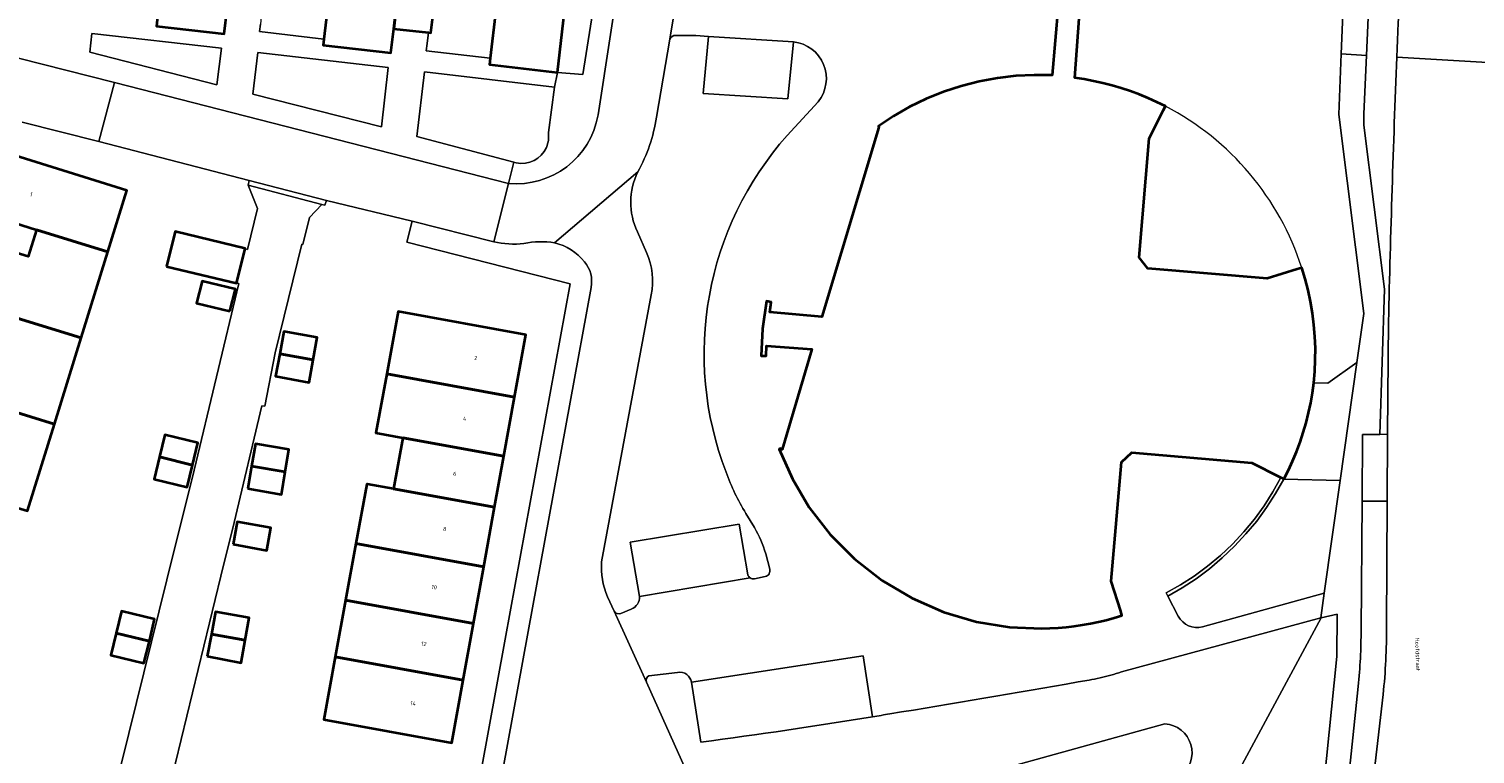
# Model space of a CAD drawing. Header units: metres. Extents: x 197700 to 204338, y 317132 to 325229.
# Tile 1030 of 1056: x 198993 to 199121, y 322095 to 322159. Entities that reach past the tile are written whole.
import ezdxf
from ezdxf.enums import TextEntityAlignment as Align

# ---------------------------------------------------------------- set-up
doc = ezdxf.new("R2010")
doc.units = ezdxf.units.M
for name, color, linetype, lineweight in [('B-WE-GR-BEPLANTING_CULTUUR_HEESTERS-GV', 90, 'Continuous', 18), ('B-WE-GR-BEPLANTING_CULTUUR_ROOS-GV', 90, 'Continuous', 18), ('B-WE-GR-GROENVOORZIENING-GV', 80, 'Continuous', 18), ('B-WE-IE-TERREINAFSCHEIDING_KUNSTMATIG_MUUR-G', 90, 'IE-TERREINAFSCHEIDING-KUNSTMATIG-DICHT', 18), ('B-WE-IE-TERREINAFSCHEIDING_KUNSTMATIG_MUUR-GV', 90, 'Continuous', 18), ('B-WE-OG-BEBOUWING-GV', 7, 'Continuous', 35), ('B-WE-OG-BEBOUWING-T18', 10, 'Continuous', 18), ('B-WE-OG-TERREIN_CULTUURSCHEIDING-GV', 7, 'Continuous', 18), ('B-WE-OG-TERREIN_ERF-GV', 7, 'Continuous', 18), ('B-WE-OG-TOPOGRAFIE-T18', 10, 'Continuous', 18), ('B-WE-VH-VERHARDING_ASFALT-GV', 252, 'Continuous', 18), ('B-WE-VH-VERHARDING_BEDRIJFSVLOERPLAAT-GV', 252, 'Continuous', 18), ('B-WE-VH-VERHARDING_BETONSTRAATSTEEN-GV', 252, 'Continuous', 18), ('B-WE-VH-VERHARDING_SIERBESTRATING-GV', 252, 'Continuous', 18), ('B-WE-VH-VERHARDING_STRAATBAKSTEEN-GV', 252, 'Continuous', 18), ('B-WE-VH-VERHARDING_TEGEL-GV', 252, 'Continuous', 18)]:
    doc.layers.add(name, color=color, linetype=linetype, lineweight=lineweight)
doc.styles.add('NLCS-ISO-M200-T18', font='NLCS-ISO.ttf', dxfattribs={"height": 0.36})
doc.linetypes.add('IE-TERREINAFSCHEIDING-KUNSTMATIG-DICHT', pattern='A,8,-1,[82,NLCS.SHX,S=0.75,R=90,X=0,Y=0],-1', length=10)

msp = doc.modelspace()

# ---------------------------------------------------------------- linework, layer by layer
at = {"layer": 'B-WE-GR-BEPLANTING_CULTUUR_HEESTERS-GV'}
for points in [[(199044.421, 322170.074), (199041.429, 322170.35), (199040.966, 322165.324), (199039.843, 322155.532), (199042.078, 322155.331)], [(198998.412, 322157.325), (199009.679, 322154.441), (199010.086, 322157.666), (198998.597, 322158.964)], [(199012.866, 322153.589), (199024.249, 322150.712), (199024.846, 322155.953), (199013.308, 322157.287)]]:
    msp.add_lwpolyline(points, close=True, dxfattribs=at)
for points in [[(199039.039, 322150.203), (199039.583, 322154.226), (199028.082, 322155.586), (199027.401, 322149.85), (199035.978, 322147.581)], [(199035.978, 322147.581), (199036.193, 322147.524)]]:
    msp.add_lwpolyline(points, dxfattribs=at)
for points in [[(199038.862, 322148.891, 0.1415173), (199039.039, 322150.203)], [(199036.193, 322147.524, 0.3544926), (199038.862, 322148.891)]]:
    msp.add_lwpolyline(points, format="xyb", dxfattribs=at)
at = {"layer": 'B-WE-GR-BEPLANTING_CULTUUR_ROOS-GV'}
for points in [[(199049.808, 322158.471), (199048.611, 322151.556)], [(199060.763, 322158.239), (199060.248, 322153.186), (199052.744, 322153.656), (199053.227, 322158.716), (199052.103, 322158.798), (199050.326, 322158.803)], [(199060.189, 322149.936), (199062.939, 322152.931)], [(199046.922, 322141.42), (199047.74, 322139.575)], [(199048.158, 322135.824), (199043.754, 322112.182)], [(199057.289, 322115.208), (199056.53, 322116.468)], [(199047.103, 322109.117), (199046.298, 322113.919), (199055.934, 322115.507), (199056.696, 322111.033)], [(199058.651, 322111.531), (199058.287, 322112.894)], [(199057.284, 322110.682), (199058.251, 322110.884)], [(199044.277, 322109.084), (199044.867, 322107.812)], [(199045.47, 322107.602), (199046.384, 322107.998)]]:
    msp.add_lwpolyline(points, dxfattribs=at)
for points in [[(199050.326, 322158.803, 0.3353525), (199049.808, 322158.471)], [(199062.939, 322152.931, 0.5903204), (199060.763, 322158.239)], [(199048.611, 322151.556, -0.089043), (199046.962, 322146.715)], [(199054.788, 322120.11, -0.2810102), (199060.189, 322149.936)], [(199046.962, 322146.715, 0.2292671), (199046.922, 322141.42)], [(199047.74, 322139.575, -0.1523538), (199048.158, 322135.824)], [(199056.53, 322116.468, -0.0516283), (199054.788, 322120.11)], [(199058.287, 322112.894, 0.0637714), (199057.289, 322115.208)], [(199043.754, 322112.182, 0.1206671), (199044.277, 322109.084)], [(199056.696, 322111.033, 0.1810615), (199056.924, 322110.747)], [(199056.924, 322110.747, 0.1806838), (199057.284, 322110.682)], [(199058.251, 322110.884, 0.4215274), (199058.651, 322111.531)], [(199046.384, 322107.998, 0.3413744), (199047.103, 322109.117)], [(199044.867, 322107.812, 0.3909189), (199045.47, 322107.602)]]:
    msp.add_lwpolyline(points, format="xyb", dxfattribs=at)
at = {"layer": 'B-WE-GR-GROENVOORZIENING-GV'}
for points in [[(199104.177, 322119.492), (199109.167, 322119.37), (199110.644, 322129.842), (199108.072, 322128.005), (199106.826, 322128.02), (199106.709, 322127.133), (199106.558, 322126.249), (199106.373, 322125.369), (199106.155, 322124.496), (199105.904, 322123.631), (199105.621, 322122.776), (199105.306, 322121.933), (199104.959, 322121.103), (199104.583, 322120.289)], [(199113.35, 322123.475), (199112.69, 322123.47), (199111.142, 322123.458), (199111.103, 322117.536), (199113.321, 322117.555)]]:
    msp.add_lwpolyline(points, close=True, dxfattribs=at)
for points in [[(199096.982, 322106.414), (199107.758, 322109.388), (199109.167, 322119.37), (199104.177, 322119.492), (199103.454, 322118.219), (199102.653, 322116.983), (199101.776, 322115.789), (199100.827, 322114.644), (199099.811, 322113.556), (199098.732, 322112.53), (199097.597, 322111.57), (199096.411, 322110.682), (199095.182, 322109.87), (199093.916, 322109.135)], [(199093.916, 322109.135), (199094.827, 322107.36)], [(199090.843, 322076.294), (199107.49, 322107.213), (199107.45, 322107.204), (199089.815, 322102.421)], [(199104.346, 322076.06), (199106.994, 322087.89), (199107.709, 322092.425), (199108.867, 322103.781), (199108.898, 322107.54), (199107.49, 322107.213), (199090.843, 322076.294)], [(199047.718, 322101.528), (199051.204, 322093.754), (199052.335, 322092.55)], [(199050.469, 322102.375), (199047.933, 322102.091)], [(199052.547, 322096.203), (199051.728, 322101.527)], [(199086.928, 322101.706), (199085.952, 322101.536)], [(199093.647, 322097.829), (199062.122, 322089.099)], [(199062.122, 322089.099), (199093.647, 322097.829)]]:
    msp.add_lwpolyline(points, dxfattribs=at)
for points in [[(199094.827, 322107.36, 0.3406446), (199096.982, 322106.414)], [(199047.933, 322102.091, 0.3392897), (199047.718, 322101.528)], [(199051.304, 322102.193, 0.2261567), (199050.469, 322102.375)], [(199051.728, 322101.527, 0.1235717), (199051.304, 322102.193)], [(199085.952, 322101.536, -0.0019733), (199069.279, 322098.705)], [(199087.9, 322101.902, -0.012262), (199086.928, 322101.706)], [(199088.863, 322102.143, -0.0090395), (199087.9, 322101.902)], [(199089.815, 322102.421, -0.0102441), (199088.863, 322102.143)], [(199067.758, 322098.455, -0.0073671), (199052.547, 322096.203)], [(199069.279, 322098.705, -0.0009647), (199067.758, 322098.455)], [(199095.001, 322093.201, 0.700655), (199093.647, 322097.829)], [(199093.647, 322097.829, -0.700655), (199095.001, 322093.201)]]:
    msp.add_lwpolyline(points, format="xyb", dxfattribs=at)
at = {"layer": 'B-WE-IE-TERREINAFSCHEIDING_KUNSTMATIG_MUUR-G'}
for points in [[(199013.548, 322159.799), (199013.46, 322159.158), (199019.148, 322158.485)], [(199028.295, 322158.095), (199028.218, 322157.451), (199033.893, 322156.792)]]:
    msp.add_lwpolyline(points, dxfattribs=at)
msp.add_lwpolyline([(199105.762, 322138.217, 0.1977809), (199093.7, 322152.53)], format="xyb", dxfattribs=at)
at = {"layer": 'B-WE-IE-TERREINAFSCHEIDING_KUNSTMATIG_MUUR-GV'}
msp.add_lwpolyline([(199093.76, 322109.422), (199093.916, 322109.135), (199095.182, 322109.87), (199096.411, 322110.682), (199097.597, 322111.57), (199098.732, 322112.53), (199099.811, 322113.556), (199100.827, 322114.644), (199101.776, 322115.789), (199102.653, 322116.983), (199103.454, 322118.219), (199104.177, 322119.492), (199103.909, 322119.64), (199103.21, 322118.374), (199102.429, 322117.144), (199101.569, 322115.957), (199100.633, 322114.821), (199099.627, 322113.743), (199098.557, 322112.73), (199097.427, 322111.787), (199096.246, 322110.919), (199095.021, 322110.13)], close=True, dxfattribs=at)
at = {"layer": 'B-WE-OG-BEBOUWING-GV'}
for points in [[(199004.392, 322160.174), (199004.334, 322159.639), (199010.33, 322158.944), (199010.594, 322161.138), (199011.464, 322168.707), (199000.009, 322170.021), (198996.482, 322170.406), (198996.326, 322168.981), (198995.627, 322162.841), (198998.875, 322162.471), (198999.099, 322162.446), (198999.408, 322165.072), (199004.852, 322164.437)], [(199019.148, 322158.485), (199019.086, 322157.945), (199025.091, 322157.253), (199025.355, 322159.397), (199026.173, 322167.02), (199011.464, 322168.707), (199010.594, 322161.138), (199013.64, 322160.788), (199013.858, 322160.763), (199014.161, 322163.357), (199019.639, 322162.739)], [(199025.355, 322159.397), (199028.42, 322159.068), (199028.617, 322159.047), (199028.945, 322161.634), (199034.39, 322161.038), (199033.893, 322156.792), (199033.827, 322156.232), (199039.843, 322155.532), (199040.966, 322165.324), (199026.173, 322167.02)], [(198993.696, 322141.598), (199000.029, 322139.635), (199001.717, 322145.08), (198990.329, 322148.611), (198990.262, 322148.632), (198988.577, 322143.198)], [(199000.029, 322139.635), (198993.696, 322141.598), (198992.953, 322139.221), (198987.831, 322140.801), (198986.209, 322135.546), (198997.666, 322132.01)], [(199005.215, 322138.349), (199011.419, 322136.859), (199011.419, 322136.861), (199012.174, 322139.916), (199012.179, 322139.938), (199005.975, 322141.428)], [(199010.827, 322134.373), (199011.313, 322136.333), (199008.362, 322137.049), (199007.876, 322135.089)], [(198988.969, 322126.316), (198995.294, 322124.359), (198997.666, 322132.01), (198986.209, 322135.546), (198984.586, 322130.285), (198989.708, 322128.704)], [(199024.728, 322128.841), (199036.043, 322126.753), (199037.049, 322132.298), (199025.744, 322134.347)], [(199018.204, 322130.058), (199018.561, 322132.054), (199015.609, 322132.582), (199015.241, 322130.598)], [(199018.204, 322130.058), (199015.241, 322130.598), (199014.873, 322128.614), (199017.847, 322128.062)], [(199036.043, 322126.753), (199024.728, 322128.841), (199023.761, 322123.599), (199026.143, 322123.159), (199035.097, 322121.533)], [(198981.469, 322120.256), (198991.05, 322117.258), (198992.914, 322116.68), (198995.294, 322124.359), (198988.969, 322126.316), (198988.228, 322123.922), (198983.097, 322125.51)], [(199004.596, 322121.463), (199007.521, 322120.746), (199008.001, 322122.705), (199005.074, 322123.415)], [(199012.75, 322120.641), (199015.725, 322120.145), (199016.05, 322122.14), (199013.087, 322122.623)], [(199035.097, 322121.533), (199026.143, 322123.159), (199025.321, 322118.634), (199034.276, 322117.007)], [(199004.596, 322121.463), (199004.114, 322119.498), (199007.041, 322118.788), (199007.521, 322120.746)], [(199012.413, 322118.658), (199015.4, 322118.15), (199015.725, 322120.145), (199012.75, 322120.641)], [(199021.994, 322113.799), (199033.32, 322111.733), (199034.276, 322117.007), (199025.321, 322118.634), (199022.988, 322119.054), (199022.953, 322119.06)], [(199011.115, 322113.746), (199014.105, 322113.184), (199014.467, 322115.195), (199011.488, 322115.731)], [(199032.409, 322106.71), (199033.32, 322111.733), (199021.994, 322113.799), (199021.078, 322108.776)], [(199020.163, 322103.764), (199031.5, 322101.696), (199032.409, 322106.71), (199021.078, 322108.776)], [(199000.756, 322105.865), (199003.697, 322105.155), (199004.167, 322107.101), (199001.228, 322107.819)], [(199012.185, 322105.233), (199012.538, 322107.222), (199009.563, 322107.75), (199009.189, 322105.784)], [(199000.756, 322105.865), (199000.283, 322103.909), (199003.222, 322103.191), (199003.697, 322105.155)], [(199008.814, 322103.818), (199011.832, 322103.243), (199012.185, 322105.233), (199009.189, 322105.784)], [(199031.5, 322101.696), (199020.163, 322103.764), (199019.149, 322098.201), (199030.491, 322096.133)]]:
    msp.add_lwpolyline(points, close=True, dxfattribs=at)
msp.add_lwpolyline([(199084.192, 322161.417), (199083.667, 322155.275), (199082.055, 322155.297), (199080.431, 322155.213), (199078.805, 322155.02), (199077.188, 322154.719), (199075.591, 322154.31), (199074.026, 322153.796), (199072.501, 322153.179), (199071.027, 322152.467), (199069.613, 322151.663), (199068.266, 322150.777), (199068.314, 322150.688), (199063.259, 322133.882), (199058.646, 322134.297), (199058.766, 322135.179), (199058.357, 322135.267), (199058.004, 322132.817), (199057.895, 322130.422), (199058.319, 322130.417), (199058.354, 322131.314), (199062.385, 322131.013), (199059.747, 322122.139), (199059.601, 322122.214), (199059.493, 322122.162), (199060.648, 322119.542), (199062.151, 322117.002), (199063.996, 322114.609), (199066.158, 322112.431), (199068.596, 322110.527), (199071.256, 322108.947), (199074.071, 322107.725), (199076.97, 322106.876), (199079.883, 322106.399), (199082.744, 322106.275), (199083.463, 322106.294), (199084.183, 322106.334), (199084.903, 322106.396), (199085.62, 322106.479), (199086.336, 322106.582), (199087.048, 322106.707), (199087.756, 322106.853), (199088.458, 322107.019), (199089.155, 322107.206), (199089.844, 322107.412), (199089.732, 322107.81), (199088.893, 322110.454), (199089.788, 322121.016), (199090.715, 322121.853), (199101.357, 322120.948), (199103.809, 322119.696), (199103.909, 322119.64), (199104.177, 322119.492), (199104.583, 322120.289), (199104.959, 322121.103), (199105.306, 322121.933), (199105.621, 322122.776), (199105.904, 322123.631), (199106.155, 322124.496), (199106.373, 322125.369), (199106.558, 322126.249), (199106.709, 322127.133), (199106.826, 322128.02), (199106.919, 322129.043), (199106.969, 322130.073), (199106.973, 322131.107), (199106.933, 322132.143), (199106.848, 322133.176), (199106.718, 322134.205), (199106.544, 322135.227), (199106.326, 322136.237), (199106.065, 322137.235), (199105.762, 322138.217), (199105.346, 322138.11), (199102.703, 322137.263), (199092.145, 322138.167), (199091.354, 322139.143), (199092.262, 322149.678), (199093.505, 322152.148), (199093.7, 322152.53), (199092.94, 322152.898), (199092.168, 322153.241), (199091.383, 322153.56), (199090.587, 322153.854), (199089.782, 322154.122), (199088.969, 322154.364), (199088.149, 322154.579), (199087.323, 322154.767), (199086.493, 322154.929), (199085.66, 322155.063), (199086.537, 322166.788)], dxfattribs=at)
at = {"layer": 'B-WE-OG-TERREIN_CULTUURSCHEIDING-GV'}
msp.add_lwpolyline([(199086.537, 322166.788), (199085.66, 322155.063), (199086.493, 322154.929), (199087.323, 322154.767), (199088.149, 322154.579), (199088.969, 322154.364), (199089.782, 322154.122), (199090.587, 322153.854), (199091.383, 322153.56), (199092.168, 322153.241), (199092.94, 322152.898), (199093.7, 322152.53), (199093.505, 322152.148), (199092.262, 322149.678), (199091.354, 322139.143), (199092.145, 322138.167), (199102.703, 322137.263), (199105.346, 322138.11), (199105.762, 322138.217), (199106.065, 322137.235), (199106.326, 322136.237), (199106.544, 322135.227), (199106.718, 322134.205), (199106.848, 322133.176), (199106.933, 322132.143), (199106.973, 322131.107), (199106.969, 322130.073), (199106.919, 322129.043), (199106.826, 322128.02), (199108.072, 322128.005), (199110.644, 322129.842), (199111.256, 322134.179), (199109.051, 322151.809), (199109.266, 322157.173), (199109.693, 322167.807)], dxfattribs=at)
at = {"layer": 'B-WE-OG-TERREIN_ERF-GV'}
for points in [[(199013.64, 322160.788), (199013.548, 322159.799), (199013.46, 322159.158), (199019.148, 322158.485), (199019.639, 322162.739), (199014.161, 322163.357), (199013.858, 322160.763)], [(199028.42, 322159.068), (199028.295, 322158.095), (199028.218, 322157.451), (199033.893, 322156.792), (199034.39, 322161.038), (199028.945, 322161.634), (199028.617, 322159.047)], [(199025.12, 322050.006), (199035.198, 322105.319), (199040.956, 322136.809), (199026.496, 322140.506), (199026.961, 322142.357), (199019.385, 322144.195), (199019.248, 322143.774), (199018.964, 322143.835), (199017.89, 322142.669), (199017.298, 322140.298), (199017.21, 322140.319), (199014.829, 322130.679), (199013.94, 322125.969), (199013.668, 322125.999), (199011.197, 322115.673), (199010.032, 322110.908), (199005.024, 322090.237), (199003.236, 322082.857), (198996.322, 322054.955), (199001.178, 322053.733), (199013.042, 322051.62), (199025.017, 322049.439)], [(199011.313, 322136.333), (199010.827, 322134.373), (199007.876, 322135.089), (199008.362, 322137.049)], [(199036.043, 322126.753), (199035.097, 322121.533), (199034.276, 322117.007), (199033.32, 322111.733), (199032.409, 322106.71), (199031.5, 322101.696), (199030.491, 322096.133), (199019.149, 322098.201), (199020.163, 322103.764), (199021.078, 322108.776), (199021.994, 322113.799), (199022.953, 322119.06), (199022.988, 322119.054), (199025.321, 322118.634), (199026.143, 322123.159), (199023.761, 322123.599), (199024.728, 322128.841), (199025.744, 322134.347), (199037.049, 322132.298)], [(199018.561, 322132.054), (199018.204, 322130.058), (199017.847, 322128.062), (199014.873, 322128.614), (199015.241, 322130.598), (199015.609, 322132.582)], [(199004.596, 322121.463), (199005.074, 322123.415), (199008.001, 322122.705), (199007.521, 322120.746), (199007.041, 322118.788), (199004.114, 322119.498)], [(199015.725, 322120.145), (199015.4, 322118.15), (199012.413, 322118.658), (199012.75, 322120.641), (199013.087, 322122.623), (199016.05, 322122.14)], [(199014.467, 322115.195), (199014.105, 322113.184), (199011.115, 322113.746), (199011.488, 322115.731)], [(199003.222, 322103.191), (199000.283, 322103.909), (199000.756, 322105.865), (199001.228, 322107.819), (199004.167, 322107.101), (199003.697, 322105.155)], [(199012.185, 322105.233), (199011.832, 322103.243), (199008.814, 322103.818), (199009.189, 322105.784), (199009.563, 322107.75), (199012.538, 322107.222)]]:
    msp.add_lwpolyline(points, close=True, dxfattribs=at)
for points in [[(198999.213, 322149.398), (198992.426, 322151.116)], [(198989.159, 322035.151), (198993.914, 322034.466), (198993.29, 322040.451), (198988.236, 322041.741), (199000.531, 322091.485), (199005.251, 322110.584), (199007.653, 322120.29), (199011.622, 322136.831), (199011.419, 322136.861), (199011.419, 322136.859), (199005.215, 322138.349), (199005.975, 322141.428), (199012.179, 322139.938), (199012.174, 322139.916), (199012.378, 322139.843), (199013.269, 322143.461), (199012.436, 322145.541), (199012.544, 322145.96), (198999.213, 322149.398)], [(198990.329, 322148.611), (199001.717, 322145.08), (199000.029, 322139.635), (198997.666, 322132.01), (198995.294, 322124.359), (198992.914, 322116.68)], [(198992.953, 322139.221), (198993.696, 322141.598), (198988.577, 322143.198)]]:
    msp.add_lwpolyline(points, dxfattribs=at)
at = {"layer": 'B-WE-VH-VERHARDING_ASFALT-GV'}
for points in [[(199114.19, 322156.88), (199123.223, 322156.341), (199125.006, 322190.091), (199124.891, 322190.26), (199126.653, 322209.604), (199126.899, 322210.524), (199126.899, 322210.527), (199128.201, 322224.61), (199128.111, 322224.877), (199127.985, 322225.671), (199128.635, 322231.753), (199129.267, 322237.149), (199129.433, 322238.816), (199129.495, 322239.456), (199130.512, 322250)], [(199046.679, 322172.774), (199043.438, 322151.757)], [(199048.611, 322151.556), (199049.808, 322158.471), (199050.873, 322164.98), (199051.386, 322168.138)], [(199122.869, 322088.074), (199122.497, 322104.226), (199122.37, 322109.719), (199122.292, 322113.097), (199122.292, 322113.121), (199122.253, 322130.58), (199122.377, 322141.537), (199122.451, 322141.719), (199123.223, 322156.341), (199114.19, 322156.88)], [(199039.583, 322140.436), (199046.962, 322146.715)], [(199035.505, 322145.699), (199034.202, 322140.52)], [(199113.455, 322133.482), (199113.35, 322123.475), (199113.321, 322117.555), (199113.266, 322106.483)], [(199112.974, 322100.426), (199112.19, 322093.545)]]:
    msp.add_lwpolyline(points, dxfattribs=at)
for points in [[(199114.743, 322169.02, 0.0023913), (199114.19, 322156.88)], [(199114.19, 322156.88, 0.0046593), (199113.455, 322133.482)], [(199043.438, 322151.757, -0.3931605), (199035.505, 322145.699)], [(199046.962, 322146.715, 0.089043), (199048.611, 322151.556)], [(199034.202, 322140.52, 0.0775983), (199036.874, 322140.363)], [(199036.874, 322140.363, -0.0993562), (199039.583, 322140.436)], [(199113.266, 322106.483, -0.0300179), (199112.974, 322100.426)]]:
    msp.add_lwpolyline(points, format="xyb", dxfattribs=at)
msp.add_lwpolyline([(199026.961, 322142.357), (199034.202, 322140.52), (199035.505, 322145.699), (199000.613, 322154.626), (198999.213, 322149.398), (199012.544, 322145.96), (199019.385, 322144.195)], close=True, dxfattribs=at)
at = {"layer": 'B-WE-VH-VERHARDING_BEDRIJFSVLOERPLAAT-GV'}
msp.add_lwpolyline([(199019.385, 322144.195), (199012.544, 322145.96), (199012.436, 322145.541), (199018.964, 322143.835), (199019.248, 322143.774)], close=True, dxfattribs=at)
at = {"layer": 'B-WE-VH-VERHARDING_BETONSTRAATSTEEN-GV'}
for points in [[(199116.058, 322189.442), (199112.038, 322168.808), (199111.973, 322167.817), (199111.494, 322157.04), (199111.265, 322151.873), (199111.266, 322150.856), (199113.097, 322136.326), (199112.69, 322123.47), (199113.35, 322123.475)], [(198992.426, 322151.116), (198999.213, 322149.398), (199000.613, 322154.626), (198960.176, 322164.924), (198958.853, 322159.659), (198962.214, 322158.765)], [(199050.873, 322164.98), (199049.808, 322158.471)], [(199058.357, 322135.267), (199058.766, 322135.179), (199058.646, 322134.297), (199063.259, 322133.882), (199068.314, 322150.688), (199068.266, 322150.777), (199069.613, 322151.663), (199071.027, 322152.467), (199072.501, 322153.179), (199074.026, 322153.796), (199075.591, 322154.31), (199077.188, 322154.719), (199078.805, 322155.02), (199080.431, 322155.213), (199082.055, 322155.297), (199083.667, 322155.275), (199084.192, 322161.417)], [(199050.326, 322158.803), (199052.103, 322158.798), (199053.227, 322158.716), (199060.763, 322158.239)], [(199062.939, 322152.931), (199060.189, 322149.936)], [(199046.962, 322146.715), (199039.583, 322140.436)], [(199047.74, 322139.575), (199046.922, 322141.42)], [(199042.817, 322136.491), (199037.246, 322106.009), (199027.006, 322049.993), (199029.822, 322049.497), (199040.954, 322053.908), (199057.791, 322060.625)], [(199043.754, 322112.182), (199048.158, 322135.824)], [(199094.827, 322107.36), (199093.916, 322109.135), (199093.76, 322109.422), (199095.021, 322110.13), (199096.246, 322110.919), (199097.427, 322111.787), (199098.557, 322112.73), (199099.627, 322113.743), (199100.633, 322114.821), (199101.569, 322115.957), (199102.429, 322117.144), (199103.21, 322118.374), (199103.909, 322119.64), (199103.809, 322119.696), (199101.357, 322120.948), (199090.715, 322121.853), (199089.788, 322121.016), (199088.893, 322110.454), (199089.732, 322107.81), (199089.844, 322107.412), (199089.155, 322107.206), (199088.458, 322107.019), (199087.756, 322106.853), (199087.048, 322106.707), (199086.336, 322106.582), (199085.62, 322106.479), (199084.903, 322106.396), (199084.183, 322106.334), (199083.463, 322106.294), (199082.744, 322106.275), (199079.883, 322106.399), (199076.97, 322106.876), (199074.071, 322107.725), (199071.256, 322108.947), (199068.596, 322110.527), (199066.158, 322112.431), (199063.996, 322114.609), (199062.151, 322117.002), (199060.648, 322119.542), (199059.493, 322122.162), (199059.601, 322122.214), (199059.747, 322122.139), (199062.385, 322131.013), (199058.354, 322131.314), (199058.319, 322130.417), (199057.895, 322130.422), (199058.004, 322132.817), (199058.357, 322135.267)], [(199113.35, 322123.475), (199113.455, 322133.482)], [(199056.53, 322116.468), (199057.289, 322115.208)], [(199056.696, 322111.033), (199055.934, 322115.507), (199046.298, 322113.919), (199047.103, 322109.117), (199056.924, 322110.747)], [(199058.287, 322112.894), (199058.651, 322111.531)], [(199056.924, 322110.747), (199047.103, 322109.117)], [(199058.251, 322110.884), (199057.284, 322110.682)], [(199089.815, 322102.421), (199107.45, 322107.204), (199107.758, 322109.388), (199096.982, 322106.414)], [(199061.226, 322071.406), (199060.804, 322072.348), (199051.204, 322093.754), (199047.718, 322101.528), (199044.867, 322107.812), (199044.277, 322109.084)], [(199046.384, 322107.998), (199045.47, 322107.602)], [(199044.867, 322107.812), (199047.718, 322101.528)], [(199067.758, 322098.455), (199066.926, 322103.865), (199051.728, 322101.527)], [(199051.728, 322101.527), (199066.926, 322103.865), (199067.758, 322098.455)], [(199047.933, 322102.091), (199050.469, 322102.375)], [(199051.728, 322101.527), (199052.547, 322096.203)], [(199085.952, 322101.536), (199086.928, 322101.706)]]:
    msp.add_lwpolyline(points, dxfattribs=at)
for points in [[(199114.19, 322156.88, -0.0023913), (199114.743, 322169.02)], [(199049.808, 322158.471, -0.3353525), (199050.326, 322158.803)], [(199060.763, 322158.239, -0.5903204), (199062.939, 322152.931)], [(199113.455, 322133.482, -0.0046593), (199114.19, 322156.88)], [(199060.189, 322149.936, 0.2810102), (199054.788, 322120.11)], [(199046.922, 322141.42, -0.2292671), (199046.962, 322146.715)], [(199039.583, 322140.436, -0.1705312), (199042.239, 322138.744)], [(199042.239, 322138.744, -0.2334725), (199042.817, 322136.491)], [(199048.158, 322135.824, 0.1523538), (199047.74, 322139.575)], [(199054.788, 322120.11, 0.0516283), (199056.53, 322116.468)], [(199057.289, 322115.208, -0.0637714), (199058.287, 322112.894)], [(199044.277, 322109.084, -0.1206671), (199043.754, 322112.182)], [(199056.924, 322110.747, -0.1810615), (199056.696, 322111.033)], [(199057.284, 322110.682, -0.1806838), (199056.924, 322110.747)], [(199058.651, 322111.531, -0.4215274), (199058.251, 322110.884)], [(199047.103, 322109.117, -0.3413744), (199046.384, 322107.998)], [(199045.47, 322107.602, -0.3909189), (199044.867, 322107.812)], [(199096.982, 322106.414, -0.3406446), (199094.827, 322107.36)], [(199047.718, 322101.528, -0.3392897), (199047.933, 322102.091)], [(199050.469, 322102.375, -0.2261567), (199051.304, 322102.193)], [(199051.304, 322102.193, -0.1235717), (199051.728, 322101.527)], [(199069.279, 322098.705, 0.0019733), (199085.952, 322101.536)], [(199086.928, 322101.706, 0.012262), (199087.9, 322101.902)], [(199087.9, 322101.902, 0.0090395), (199088.863, 322102.143)], [(199088.863, 322102.143, 0.0102441), (199089.815, 322102.421)], [(199052.547, 322096.203, 0.0073671), (199067.758, 322098.455)], [(199067.758, 322098.455, 0.0009647), (199069.279, 322098.705)]]:
    msp.add_lwpolyline(points, format="xyb", dxfattribs=at)
for points in [[(199053.227, 322158.716), (199052.744, 322153.656), (199060.248, 322153.186), (199060.763, 322158.239)], [(199018.964, 322143.835), (199012.436, 322145.541), (199013.269, 322143.461), (199012.378, 322139.843), (199012.174, 322139.916), (199011.419, 322136.861), (199011.622, 322136.831), (199007.653, 322120.29), (199005.251, 322110.584), (199000.531, 322091.485), (199005.024, 322090.237), (199010.032, 322110.908), (199011.197, 322115.673), (199013.668, 322125.999), (199013.94, 322125.969), (199014.829, 322130.679), (199017.21, 322140.319), (199017.298, 322140.298), (199017.89, 322142.669)]]:
    msp.add_lwpolyline(points, close=True, dxfattribs=at)
at = {"layer": 'B-WE-VH-VERHARDING_SIERBESTRATING-GV'}
for points in [[(199111.017, 322106.158), (199111.103, 322117.536), (199111.142, 322123.458), (199112.69, 322123.47), (199113.097, 322136.326), (199111.266, 322150.856), (199111.265, 322151.873), (199111.494, 322157.04), (199109.266, 322157.173), (199109.051, 322151.809), (199111.256, 322134.179), (199110.644, 322129.842), (199109.167, 322119.37), (199107.758, 322109.388), (199107.45, 322107.204), (199107.49, 322107.213), (199108.898, 322107.54), (199108.867, 322103.781), (199107.709, 322092.425), (199106.994, 322087.89), (199104.346, 322076.06)], [(199111.335, 322087.469), (199109.131, 322087.927), (199109.996, 322093.766), (199110.772, 322101.139)]]:
    msp.add_lwpolyline(points, dxfattribs=at)
msp.add_lwpolyline([(199110.772, 322101.139, 0.0260679), (199111.017, 322106.158)], format="xyb", dxfattribs=at)
at = {"layer": 'B-WE-VH-VERHARDING_STRAATBAKSTEEN-GV'}
for points in [[(199113.266, 322106.483), (199113.321, 322117.555), (199111.103, 322117.536), (199111.017, 322106.158)], [(199110.772, 322101.139), (199109.996, 322093.766), (199112.19, 322093.545)], [(199112.19, 322093.545), (199112.974, 322100.426)]]:
    msp.add_lwpolyline(points, dxfattribs=at)
for points in [[(199111.017, 322106.158, -0.0260679), (199110.772, 322101.139)], [(199112.974, 322100.426, 0.0300179), (199113.266, 322106.483)]]:
    msp.add_lwpolyline(points, format="xyb", dxfattribs=at)
at = {"layer": 'B-WE-VH-VERHARDING_TEGEL-GV'}
for points in [[(199114.907, 322211.12), (199115.273, 322210.645), (199115.272, 322210.62), (199115.199, 322209.214), (199114.877, 322206.135), (199114.78, 322205.211), (199114.671, 322204.168), (199114.034, 322198.072), (199113.427, 322186.898), (199110.506, 322171.761), (199109.68, 322171.921), (199108.904, 322167.982), (199109.693, 322167.807), (199109.266, 322157.173), (199111.494, 322157.04), (199111.973, 322167.817), (199112.038, 322168.808), (199116.058, 322189.442), (199117.544, 322208.346), (199117.666, 322209.489), (199117.708, 322209.968)], [(199040.28, 322180.759), (199039.241, 322172.285), (199044.656, 322171.556), (199044.421, 322170.074), (199042.078, 322155.331), (199039.843, 322155.532), (199039.583, 322154.226), (199039.039, 322150.203)], [(199043.438, 322151.757), (199046.679, 322172.774)], [(198960.176, 322164.924), (199000.613, 322154.626), (199035.505, 322145.699), (199035.978, 322147.581), (199027.401, 322149.85), (199028.082, 322155.586), (199039.583, 322154.226), (199039.843, 322155.532), (199033.827, 322156.232), (199033.893, 322156.792), (199028.218, 322157.451), (199028.295, 322158.095), (199028.42, 322159.068), (199025.355, 322159.397), (199025.091, 322157.253), (199019.086, 322157.945), (199019.148, 322158.485), (199013.46, 322159.158), (199013.548, 322159.799)], [(199010.594, 322161.138), (199010.33, 322158.944), (199004.334, 322159.639)], [(199036.193, 322147.524), (199035.978, 322147.581), (199035.505, 322145.699)], [(199034.202, 322140.52), (199026.961, 322142.357), (199026.496, 322140.506), (199040.956, 322136.809), (199035.198, 322105.319), (199025.12, 322050.006), (199025.017, 322049.439), (199024.307, 322045.542), (199023.998, 322043.895), (199025.665, 322043.573), (199025.8, 322043.56), (199027.006, 322049.993), (199037.246, 322106.009), (199042.817, 322136.491)]]:
    msp.add_lwpolyline(points, dxfattribs=at)
for points in [[(198998.412, 322157.325), (198998.597, 322158.964), (199010.086, 322157.666), (199009.679, 322154.441)], [(199012.866, 322153.589), (199013.308, 322157.287), (199024.846, 322155.953), (199024.249, 322150.712)]]:
    msp.add_lwpolyline(points, close=True, dxfattribs=at)
for points in [[(199035.505, 322145.699, 0.3931605), (199043.438, 322151.757)], [(199039.039, 322150.203, -0.1415173), (199038.862, 322148.891)], [(199038.862, 322148.891, -0.3544926), (199036.193, 322147.524)], [(199036.874, 322140.363, -0.0775983), (199034.202, 322140.52)], [(199039.583, 322140.436, 0.0993562), (199036.874, 322140.363)], [(199042.239, 322138.744, 0.1705312), (199039.583, 322140.436)], [(199042.817, 322136.491, 0.2334725), (199042.239, 322138.744)]]:
    msp.add_lwpolyline(points, format="xyb", dxfattribs=at)

# ---------------------------------------------------------------- texts
at = {"layer": 'B-WE-OG-BEBOUWING-T18', "style": 'NLCS-ISO-M200-T18'}
for s, rotation, p in [('1', 342.8, (198993.24, 322144.73)), ('2', 349.7, (199032.61, 322130.24)), ('4', 349.7, (199031.634, 322124.856)), ('6', 349.7, (199030.751, 322119.984)), ('8', 349.7, (199029.862, 322115.083)), ('10', 349.7, (199028.929, 322109.935)), ('12', 349.7, (199028.019, 322104.917)), ('14', 349.7, (199027.06, 322099.628))]:
    msp.add_text(s, height=0.36, rotation=rotation, dxfattribs=at).set_placement(p, align=Align.MIDDLE)
at = {"layer": 'B-WE-OG-TOPOGRAFIE-T18', "style": 'NLCS-ISO-M200-T18'}
msp.add_text('Hoofdstraat', height=0.36, rotation=271.7, dxfattribs=at).set_placement((199116.036, 322103.978), align=Align.MIDDLE)

doc.saveas('drawing.dxf')
